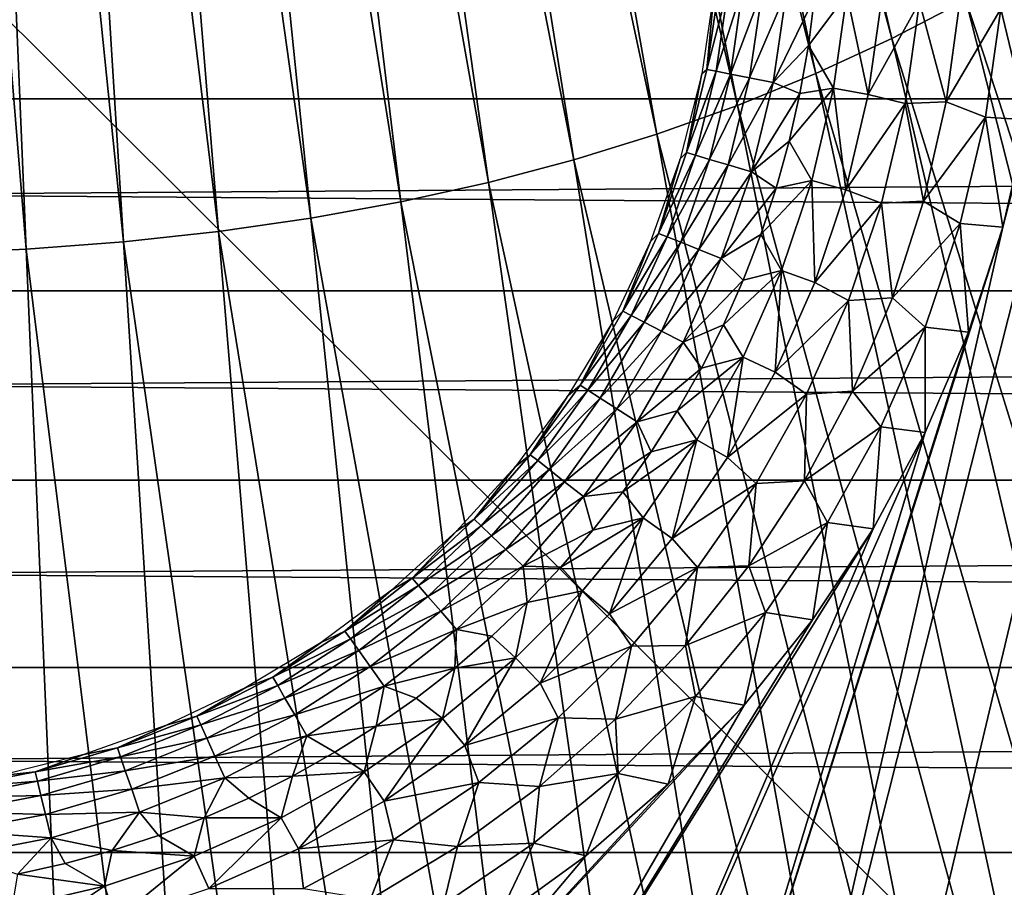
# Model space of a CAD drawing. Header units: millimetres. Extents: x -300 to 300, y -500 to 500.
# Tile 437 of 656: x 2 to 14, y -67 to -56. Entities that reach past the tile are written whole.
import ezdxf

# ---------------------------------------------------------------- set-up
doc = ezdxf.new("R2010")
doc.units = ezdxf.units.MM
doc.header["$LTSCALE"] = 81.481481
for name, color, linetype in [('19', 7, 'CONTINUOUS'), ('34', 7, 'CONTINUOUS'), ('49', 7, 'CONTINUOUS'), ('5', 7, 'CONTINUOUS'), ('50', 7, 'CONTINUOUS'), ('6', 7, 'CONTINUOUS'), ('63', 7, 'CONTINUOUS')]:
    doc.layers.add(name, color=color, linetype=linetype)

msp = doc.modelspace()

# ---------------------------------------------------------------- linework, layer by layer
at = {"layer": '19', "color": 7, "linetype": 'CONTINUOUS'}
for points in [[(7.956, -37.99, 77.04), (12.979, -56.702, 77.069), (8.566, -37.705, 77.038), (7.956, -37.99, 77.04)], [(12.979, -56.702, 77.069), (13.877, -56.236, 77.064), (8.566, -37.705, 77.038), (12.979, -56.702, 77.069)], [(7.327, -38.248, 77.042), (12.054, -57.129, 77.074), (7.956, -37.99, 77.04), (7.327, -38.248, 77.042)], [(12.054, -57.129, 77.074), (12.979, -56.702, 77.069), (7.956, -37.99, 77.04), (12.054, -57.129, 77.074)], [(6.681, -38.481, 77.044), (11.101, -57.517, 77.078), (7.327, -38.248, 77.042), (6.681, -38.481, 77.044)], [(11.101, -57.517, 77.078), (12.054, -57.129, 77.074), (7.327, -38.248, 77.042), (11.101, -57.517, 77.078)], [(6.015, -38.689, 77.046), (10.121, -57.866, 77.082), (6.681, -38.481, 77.044), (6.015, -38.689, 77.046)], [(10.121, -57.866, 77.082), (11.101, -57.517, 77.078), (6.681, -38.481, 77.044), (10.121, -57.866, 77.082)], [(5.331, -38.872, 77.047), (9.112, -58.178, 77.086), (6.015, -38.689, 77.046), (5.331, -38.872, 77.047)], [(9.112, -58.178, 77.086), (10.121, -57.866, 77.082), (6.015, -38.689, 77.046), (9.112, -58.178, 77.086)], [(4.628, -39.029, 77.049), (8.075, -58.452, 77.09), (5.331, -38.872, 77.047), (4.628, -39.029, 77.049)], [(8.075, -58.452, 77.09), (9.112, -58.178, 77.086), (5.331, -38.872, 77.047), (8.075, -58.452, 77.09)], [(3.905, -39.162, 77.05), (7.01, -58.688, 77.093), (4.628, -39.029, 77.049), (3.905, -39.162, 77.05)], [(7.01, -58.688, 77.093), (8.075, -58.452, 77.09), (4.628, -39.029, 77.049), (7.01, -58.688, 77.093)], [(3.163, -39.27, 77.051), (5.915, -58.888, 77.095), (3.905, -39.162, 77.05), (3.163, -39.27, 77.051)], [(5.915, -58.888, 77.095), (7.01, -58.688, 77.093), (3.905, -39.162, 77.05), (5.915, -58.888, 77.095)], [(1.621, -39.414, 77.052), (3.639, -59.176, 77.099), (2.402, -39.354, 77.052), (1.621, -39.414, 77.052)], [(2.402, -39.354, 77.052), (4.792, -59.05, 77.098), (3.163, -39.27, 77.051), (2.402, -39.354, 77.052)], [(3.639, -59.176, 77.099), (4.792, -59.05, 77.098), (2.402, -39.354, 77.052), (3.639, -59.176, 77.099)], [(4.792, -59.05, 77.098), (5.915, -58.888, 77.095), (3.163, -39.27, 77.051), (4.792, -59.05, 77.098)], [(0.821, -39.449, 77.053), (2.456, -59.265, 77.101), (1.621, -39.414, 77.052), (0.821, -39.449, 77.053)], [(1.243, -59.319, 77.101), (2.456, -59.265, 77.101), (0.821, -39.449, 77.053), (1.243, -59.319, 77.101)], [(2.456, -59.265, 77.101), (3.639, -59.176, 77.099), (1.621, -39.414, 77.052), (2.456, -59.265, 77.101)], [(13.877, -56.236, 77.064), (19.789, -74.235, 77.078), (14.747, -55.731, 77.058), (13.877, -56.236, 77.064)], [(12.979, -56.702, 77.069), (18.62, -74.906, 77.088), (13.877, -56.236, 77.064), (12.979, -56.702, 77.069)], [(18.62, -74.906, 77.088), (19.789, -74.235, 77.078), (13.877, -56.236, 77.064), (18.62, -74.906, 77.088)], [(12.054, -57.129, 77.074), (17.415, -75.525, 77.097), (12.979, -56.702, 77.069), (12.054, -57.129, 77.074)], [(17.415, -75.525, 77.097), (18.62, -74.906, 77.088), (12.979, -56.702, 77.069), (17.415, -75.525, 77.097)], [(11.101, -57.517, 77.078), (16.173, -76.093, 77.105), (12.054, -57.129, 77.074), (11.101, -57.517, 77.078)], [(16.173, -76.093, 77.105), (17.415, -75.525, 77.097), (12.054, -57.129, 77.074), (16.173, -76.093, 77.105)], [(10.121, -57.866, 77.082), (14.894, -76.608, 77.113), (11.101, -57.517, 77.078), (10.121, -57.866, 77.082)], [(14.894, -76.608, 77.113), (16.173, -76.093, 77.105), (11.101, -57.517, 77.078), (14.894, -76.608, 77.113)], [(9.112, -58.178, 77.086), (13.578, -77.073, 77.12), (10.121, -57.866, 77.082), (9.112, -58.178, 77.086)], [(13.578, -77.073, 77.12), (14.894, -76.608, 77.113), (10.121, -57.866, 77.082), (13.578, -77.073, 77.12)], [(8.075, -58.452, 77.09), (12.225, -77.487, 77.127), (9.112, -58.178, 77.086), (8.075, -58.452, 77.09)], [(12.225, -77.487, 77.127), (13.578, -77.073, 77.12), (9.112, -58.178, 77.086), (12.225, -77.487, 77.127)], [(7.01, -58.688, 77.093), (10.833, -77.851, 77.133), (8.075, -58.452, 77.09), (7.01, -58.688, 77.093)], [(10.833, -77.851, 77.133), (12.225, -77.487, 77.127), (8.075, -58.452, 77.09), (10.833, -77.851, 77.133)], [(5.915, -58.888, 77.095), (9.404, -78.165, 77.138), (7.01, -58.688, 77.093), (5.915, -58.888, 77.095)], [(9.404, -78.165, 77.138), (10.833, -77.851, 77.133), (7.01, -58.688, 77.093), (9.404, -78.165, 77.138)], [(4.792, -59.05, 77.098), (7.935, -78.43, 77.143), (5.915, -58.888, 77.095), (4.792, -59.05, 77.098)], [(7.935, -78.43, 77.143), (9.404, -78.165, 77.138), (5.915, -58.888, 77.095), (7.935, -78.43, 77.143)], [(3.639, -59.176, 77.099), (6.428, -78.646, 77.147), (4.792, -59.05, 77.098), (3.639, -59.176, 77.099)], [(6.428, -78.646, 77.147), (7.935, -78.43, 77.143), (4.792, -59.05, 77.098), (6.428, -78.646, 77.147)], [(2.456, -59.265, 77.101), (4.881, -78.813, 77.15), (3.639, -59.176, 77.099), (2.456, -59.265, 77.101)], [(4.881, -78.813, 77.15), (6.428, -78.646, 77.147), (3.639, -59.176, 77.099), (4.881, -78.813, 77.15)], [(1.243, -59.319, 77.101), (3.294, -78.931, 77.152), (2.456, -59.265, 77.101), (1.243, -59.319, 77.101)], [(1.667, -79.002, 77.153), (3.294, -78.931, 77.152), (1.243, -59.319, 77.101), (1.667, -79.002, 77.153)], [(3.294, -78.931, 77.152), (4.881, -78.813, 77.15), (2.456, -59.265, 77.101), (3.294, -78.931, 77.152)]]:
    msp.add_3dface(points, dxfattribs=at)
at = {"layer": '34', "color": 7, "linetype": 'CONTINUOUS'}
for points in [[(54.5, 0, 501.493), (54.5, -108.5, 501.493), (-54.5, 0, 501.493), (54.5, 0, 501.493)], [(-54.5, 0, 501.493), (54.5, -108.5, 501.493), (-54.5, -108.5, 501.493), (-54.5, 0, 501.493)]]:
    msp.add_3dface(points, dxfattribs=at)
at = {"layer": '49', "color": 7, "linetype": 'CONTINUOUS'}
for points in [[(12.27, -57.306, 545.2), (12.431, -56.164, 545.2), (11.964, -56.786, 544.87), (12.27, -57.306, 545.2)], [(11.964, -56.786, 544.87), (12.431, -56.164, 545.2), (12.037, -56.197, 544.87), (11.964, -56.786, 544.87)], [(12.431, -56.164, 545.2), (12.27, -57.306, 545.2), (12.693, -57.381, 545.479), (12.431, -56.164, 545.2)], [(12.859, -56.202, 545.479), (12.431, -56.164, 545.2), (12.693, -57.381, 545.479), (12.859, -56.202, 545.479)], [(12.859, -56.202, 545.479), (12.693, -57.381, 545.479), (13.317, -56.258, 545.701), (12.859, -56.202, 545.479)], [(13.806, -56.248, 545.862), (13.317, -56.258, 545.701), (13.64, -57.473, 545.862), (13.806, -56.248, 545.862)], [(13.806, -56.248, 545.862), (13.64, -57.473, 545.862), (14.302, -56.341, 545.96), (13.806, -56.248, 545.862)], [(13.317, -56.258, 545.701), (12.693, -57.381, 545.479), (13.142, -57.493, 545.701), (13.317, -56.258, 545.701)], [(13.317, -56.258, 545.701), (13.142, -57.493, 545.701), (13.64, -57.473, 545.862), (13.317, -56.258, 545.701)], [(14.302, -56.341, 545.96), (13.64, -57.473, 545.862), (14.117, -57.658, 545.96), (14.302, -56.341, 545.96)], [(14.302, -56.341, 545.96), (14.117, -57.658, 545.96), (14.63, -57.689, 545.993), (14.302, -56.341, 545.96)], [(14.813, -56.358, 545.993), (14.302, -56.341, 545.96), (14.63, -57.689, 545.993), (14.813, -56.358, 545.993)], [(11.862, -57.371, 544.87), (12.27, -57.306, 545.2), (11.964, -56.786, 544.87), (11.862, -57.371, 544.87)], [(12.005, -58.428, 545.2), (12.27, -57.306, 545.2), (11.732, -57.95, 544.87), (12.005, -58.428, 545.2)], [(11.732, -57.95, 544.87), (12.27, -57.306, 545.2), (11.862, -57.371, 544.87), (11.732, -57.95, 544.87)], [(12.27, -57.306, 545.2), (12.005, -58.428, 545.2), (12.42, -58.54, 545.479), (12.27, -57.306, 545.2)], [(12.693, -57.381, 545.479), (12.27, -57.306, 545.2), (12.42, -58.54, 545.479), (12.693, -57.381, 545.479)], [(12.693, -57.381, 545.479), (12.42, -58.54, 545.479), (13.142, -57.493, 545.701), (12.693, -57.381, 545.479)], [(13.142, -57.493, 545.701), (12.42, -58.54, 545.479), (12.852, -58.706, 545.701), (13.142, -57.493, 545.701)], [(13.142, -57.493, 545.701), (12.852, -58.706, 545.701), (13.365, -58.678, 545.862), (13.142, -57.493, 545.701)], [(13.64, -57.473, 545.862), (13.142, -57.493, 545.701), (13.365, -58.678, 545.862), (13.64, -57.473, 545.862)], [(13.64, -57.473, 545.862), (13.365, -58.678, 545.862), (14.117, -57.658, 545.96), (13.64, -57.473, 545.862)], [(14.117, -57.658, 545.96), (13.365, -58.678, 545.862), (13.811, -58.951, 545.96), (14.117, -57.658, 545.96)], [(14.117, -57.658, 545.96), (13.811, -58.951, 545.96), (14.328, -58.997, 545.993), (14.117, -57.658, 545.96)], [(14.63, -57.689, 545.993), (14.117, -57.658, 545.96), (14.328, -58.997, 545.993), (14.63, -57.689, 545.993)], [(11.573, -58.522, 544.87), (12.005, -58.428, 545.2), (11.732, -57.95, 544.87), (11.573, -58.522, 544.87)], [(11.638, -59.521, 545.2), (12.005, -58.428, 545.2), (11.386, -59.086, 544.87), (11.638, -59.521, 545.2)], [(11.386, -59.086, 544.87), (12.005, -58.428, 545.2), (11.573, -58.522, 544.87), (11.386, -59.086, 544.87)], [(12.005, -58.428, 545.2), (11.638, -59.521, 545.2), (12.041, -59.67, 545.479), (12.005, -58.428, 545.2)], [(12.42, -58.54, 545.479), (12.005, -58.428, 545.2), (12.041, -59.67, 545.479), (12.42, -58.54, 545.479)], [(12.42, -58.54, 545.479), (12.041, -59.67, 545.479), (12.852, -58.706, 545.701), (12.42, -58.54, 545.479)], [(12.852, -58.706, 545.701), (12.041, -59.67, 545.479), (12.451, -59.887, 545.701), (12.852, -58.706, 545.701)], [(12.852, -58.706, 545.701), (12.451, -59.887, 545.701), (12.985, -59.854, 545.862), (12.852, -58.706, 545.701)], [(13.365, -58.678, 545.862), (12.852, -58.706, 545.701), (12.985, -59.854, 545.862), (13.365, -58.678, 545.862)], [(13.365, -58.678, 545.862), (12.985, -59.854, 545.862), (13.811, -58.951, 545.96), (13.365, -58.678, 545.862)], [(13.811, -58.951, 545.96), (12.985, -59.854, 545.862), (13.386, -60.211, 545.96), (13.811, -58.951, 545.96)], [(13.811, -58.951, 545.96), (13.386, -60.211, 545.96), (13.91, -60.272, 545.993), (13.811, -58.951, 545.96)], [(14.328, -58.997, 545.993), (13.811, -58.951, 545.96), (13.91, -60.272, 545.993), (14.328, -58.997, 545.993)], [(11.172, -59.64, 544.87), (11.638, -59.521, 545.2), (11.386, -59.086, 544.87), (11.172, -59.64, 544.87)], [(11.171, -60.576, 545.2), (11.638, -59.521, 545.2), (10.931, -60.182, 544.87), (11.171, -60.576, 545.2)], [(10.931, -60.182, 544.87), (11.638, -59.521, 545.2), (11.172, -59.64, 544.87), (10.931, -60.182, 544.87)], [(11.638, -59.521, 545.2), (11.171, -60.576, 545.2), (11.559, -60.759, 545.479), (11.638, -59.521, 545.2)], [(12.041, -59.67, 545.479), (11.638, -59.521, 545.2), (11.559, -60.759, 545.479), (12.041, -59.67, 545.479)], [(12.041, -59.67, 545.479), (11.559, -60.759, 545.479), (12.451, -59.887, 545.701), (12.041, -59.67, 545.479)], [(12.451, -59.887, 545.701), (11.559, -60.759, 545.479), (11.942, -61.026, 545.701), (12.451, -59.887, 545.701)], [(12.451, -59.887, 545.701), (11.942, -61.026, 545.701), (12.501, -60.991, 545.862), (12.451, -59.887, 545.701)], [(12.985, -59.854, 545.862), (12.451, -59.887, 545.701), (12.501, -60.991, 545.862), (12.985, -59.854, 545.862)], [(12.985, -59.854, 545.862), (12.501, -60.991, 545.862), (13.386, -60.211, 545.96), (12.985, -59.854, 545.862)], [(10.663, -60.712, 544.87), (11.171, -60.576, 545.2), (10.931, -60.182, 544.87), (10.663, -60.712, 544.87)], [(13.386, -60.211, 545.96), (12.501, -60.991, 545.862), (12.847, -61.426, 545.96), (13.386, -60.211, 545.96)], [(13.386, -60.211, 545.96), (12.847, -61.426, 545.96), (13.383, -61.493, 545.993), (13.386, -60.211, 545.96)], [(13.91, -60.272, 545.993), (13.386, -60.211, 545.96), (13.383, -61.493, 545.993), (13.91, -60.272, 545.993)], [(10.609, -61.583, 545.2), (11.171, -60.576, 545.2), (10.37, -61.229, 544.87), (10.609, -61.583, 545.2)], [(10.37, -61.229, 544.87), (11.171, -60.576, 545.2), (10.663, -60.712, 544.87), (10.37, -61.229, 544.87)], [(11.171, -60.576, 545.2), (10.609, -61.583, 545.2), (10.98, -61.799, 545.479), (11.171, -60.576, 545.2)], [(11.559, -60.759, 545.479), (11.171, -60.576, 545.2), (10.98, -61.799, 545.479), (11.559, -60.759, 545.479)], [(11.559, -60.759, 545.479), (10.98, -61.799, 545.479), (11.942, -61.026, 545.701), (11.559, -60.759, 545.479)], [(11.942, -61.026, 545.701), (10.98, -61.799, 545.479), (11.329, -62.112, 545.701), (11.942, -61.026, 545.701)], [(11.942, -61.026, 545.701), (11.329, -62.112, 545.701), (11.917, -62.081, 545.862), (11.942, -61.026, 545.701)], [(12.501, -60.991, 545.862), (11.942, -61.026, 545.701), (11.917, -62.081, 545.862), (12.501, -60.991, 545.862)], [(12.501, -60.991, 545.862), (11.917, -62.081, 545.862), (12.847, -61.426, 545.96), (12.501, -60.991, 545.862)], [(10.052, -61.73, 544.87), (10.609, -61.583, 545.2), (10.37, -61.229, 544.87), (10.052, -61.73, 544.87)], [(12.847, -61.426, 545.96), (11.917, -62.081, 545.862), (12.198, -62.587, 545.96), (12.847, -61.426, 545.96)], [(12.847, -61.426, 545.96), (12.198, -62.587, 545.96), (12.75, -62.663, 545.993), (12.847, -61.426, 545.96)], [(13.383, -61.493, 545.993), (12.847, -61.426, 545.96), (12.75, -62.663, 545.993), (13.383, -61.493, 545.993)], [(9.956, -62.533, 545.2), (10.609, -61.583, 545.2), (9.71, -62.215, 544.87), (9.956, -62.533, 545.2)], [(9.71, -62.215, 544.87), (10.609, -61.583, 545.2), (10.052, -61.73, 544.87), (9.71, -62.215, 544.87)], [(10.609, -61.583, 545.2), (9.956, -62.533, 545.2), (10.307, -62.782, 545.479), (10.609, -61.583, 545.2)], [(10.98, -61.799, 545.479), (10.609, -61.583, 545.2), (10.307, -62.782, 545.479), (10.98, -61.799, 545.479)], [(10.98, -61.799, 545.479), (10.307, -62.782, 545.479), (11.329, -62.112, 545.701), (10.98, -61.799, 545.479)], [(11.329, -62.112, 545.701), (10.307, -62.782, 545.479), (10.617, -63.136, 545.701), (11.329, -62.112, 545.701)], [(11.329, -62.112, 545.701), (10.617, -63.136, 545.701), (11.239, -63.114, 545.862), (11.329, -62.112, 545.701)], [(11.917, -62.081, 545.862), (11.329, -62.112, 545.701), (11.239, -63.114, 545.862), (11.917, -62.081, 545.862)], [(11.917, -62.081, 545.862), (11.239, -63.114, 545.862), (12.198, -62.587, 545.96), (11.917, -62.081, 545.862)], [(9.344, -62.683, 544.87), (9.956, -62.533, 545.2), (9.71, -62.215, 544.87), (9.344, -62.683, 544.87)], [(9.219, -63.42, 545.2), (9.956, -62.533, 545.2), (8.956, -63.132, 544.87), (9.219, -63.42, 545.2)], [(8.956, -63.132, 544.87), (9.956, -62.533, 545.2), (9.344, -62.683, 544.87), (8.956, -63.132, 544.87)], [(9.956, -62.533, 545.2), (9.219, -63.42, 545.2), (9.546, -63.698, 545.479), (9.956, -62.533, 545.2)], [(10.307, -62.782, 545.479), (9.956, -62.533, 545.2), (9.546, -63.698, 545.479), (10.307, -62.782, 545.479)], [(12.198, -62.587, 545.96), (11.239, -63.114, 545.862), (11.445, -63.682, 545.96), (12.198, -62.587, 545.96)], [(12.198, -62.587, 545.96), (11.445, -63.682, 545.96), (12.014, -63.772, 545.993), (12.198, -62.587, 545.96)], [(12.75, -62.663, 545.993), (12.198, -62.587, 545.96), (12.014, -63.772, 545.993), (12.75, -62.663, 545.993)], [(10.307, -62.782, 545.479), (9.546, -63.698, 545.479), (10.617, -63.136, 545.701), (10.307, -62.782, 545.479)], [(8.546, -63.562, 544.87), (9.219, -63.42, 545.2), (8.956, -63.132, 544.87), (8.546, -63.562, 544.87)], [(10.617, -63.136, 545.701), (9.546, -63.698, 545.479), (9.813, -64.09, 545.701), (10.617, -63.136, 545.701)], [(10.617, -63.136, 545.701), (9.813, -64.09, 545.701), (10.472, -64.083, 545.862), (10.617, -63.136, 545.701)], [(11.239, -63.114, 545.862), (10.617, -63.136, 545.701), (10.472, -64.083, 545.862), (11.239, -63.114, 545.862)], [(11.239, -63.114, 545.862), (10.472, -64.083, 545.862), (11.445, -63.682, 545.96), (11.239, -63.114, 545.862)], [(9.219, -63.42, 545.2), (8.403, -64.235, 545.2), (8.704, -64.541, 545.479), (9.219, -63.42, 545.2)], [(8.403, -64.235, 545.2), (9.219, -63.42, 545.2), (8.546, -63.562, 544.87), (8.403, -64.235, 545.2)], [(9.546, -63.698, 545.479), (9.219, -63.42, 545.2), (8.704, -64.541, 545.479), (9.546, -63.698, 545.479)], [(8.115, -63.971, 544.87), (8.403, -64.235, 545.2), (8.546, -63.562, 544.87), (8.115, -63.971, 544.87)], [(9.546, -63.698, 545.479), (8.704, -64.541, 545.479), (9.813, -64.09, 545.701), (9.546, -63.698, 545.479)], [(11.445, -63.682, 545.96), (10.472, -64.083, 545.862), (10.593, -64.703, 545.96), (11.445, -63.682, 545.96)], [(11.445, -63.682, 545.96), (10.593, -64.703, 545.96), (11.182, -64.81, 545.993), (11.445, -63.682, 545.96)], [(12.014, -63.772, 545.993), (11.445, -63.682, 545.96), (11.182, -64.81, 545.993), (12.014, -63.772, 545.993)], [(7.665, -64.358, 544.87), (8.403, -64.235, 545.2), (8.115, -63.971, 544.87), (7.665, -64.358, 544.87)], [(9.813, -64.09, 545.701), (8.704, -64.541, 545.479), (8.924, -64.964, 545.701), (9.813, -64.09, 545.701)], [(9.813, -64.09, 545.701), (8.924, -64.964, 545.701), (9.621, -64.98, 545.862), (9.813, -64.09, 545.701)], [(10.472, -64.083, 545.862), (9.813, -64.09, 545.701), (9.621, -64.98, 545.862), (10.472, -64.083, 545.862)], [(10.472, -64.083, 545.862), (9.621, -64.98, 545.862), (10.593, -64.703, 545.96), (10.472, -64.083, 545.862)], [(8.403, -64.235, 545.2), (7.515, -64.97, 545.2), (7.788, -65.302, 545.479), (8.403, -64.235, 545.2)], [(7.515, -64.97, 545.2), (8.403, -64.235, 545.2), (7.665, -64.358, 544.87), (7.515, -64.97, 545.2)], [(8.704, -64.541, 545.479), (8.403, -64.235, 545.2), (7.788, -65.302, 545.479), (8.704, -64.541, 545.479)], [(7.197, -64.723, 544.87), (7.515, -64.97, 545.2), (7.665, -64.358, 544.87), (7.197, -64.723, 544.87)], [(8.704, -64.541, 545.479), (7.788, -65.302, 545.479), (8.924, -64.964, 545.701), (8.704, -64.541, 545.479)], [(6.711, -65.064, 544.87), (7.515, -64.97, 545.2), (7.197, -64.723, 544.87), (6.711, -65.064, 544.87)], [(10.593, -64.703, 545.96), (9.621, -64.98, 545.862), (9.651, -65.64, 545.96), (10.593, -64.703, 545.96)], [(10.593, -64.703, 545.96), (9.651, -65.64, 545.96), (10.261, -65.77, 545.993), (10.593, -64.703, 545.96)], [(11.182, -64.81, 545.993), (10.593, -64.703, 545.96), (10.261, -65.77, 545.993), (11.182, -64.81, 545.993)], [(7.515, -64.97, 545.2), (6.563, -65.621, 545.2), (6.806, -65.976, 545.479), (7.515, -64.97, 545.2)], [(6.563, -65.621, 545.2), (7.515, -64.97, 545.2), (6.711, -65.064, 544.87), (6.563, -65.621, 545.2)], [(7.788, -65.302, 545.479), (7.515, -64.97, 545.2), (6.806, -65.976, 545.479), (7.788, -65.302, 545.479)], [(8.924, -64.964, 545.701), (7.788, -65.302, 545.479), (7.957, -65.752, 545.701), (8.924, -64.964, 545.701)], [(8.924, -64.964, 545.701), (7.957, -65.752, 545.701), (8.694, -65.797, 545.862), (8.924, -64.964, 545.701)], [(9.621, -64.98, 545.862), (8.924, -64.964, 545.701), (8.694, -65.797, 545.862), (9.621, -64.98, 545.862)], [(9.621, -64.98, 545.862), (8.694, -65.797, 545.862), (9.651, -65.64, 545.96), (9.621, -64.98, 545.862)], [(6.209, -65.382, 544.87), (6.563, -65.621, 545.2), (6.711, -65.064, 544.87), (6.209, -65.382, 544.87)], [(7.788, -65.302, 545.479), (6.806, -65.976, 545.479), (7.957, -65.752, 545.701), (7.788, -65.302, 545.479)], [(5.692, -65.674, 544.87), (6.563, -65.621, 545.2), (6.209, -65.382, 544.87), (5.692, -65.674, 544.87)], [(5.162, -65.94, 544.87), (5.555, -66.181, 545.2), (5.692, -65.674, 544.87), (5.162, -65.94, 544.87)], [(6.563, -65.621, 545.2), (5.555, -66.181, 545.2), (5.766, -66.556, 545.479), (6.563, -65.621, 545.2)], [(5.555, -66.181, 545.2), (6.563, -65.621, 545.2), (5.692, -65.674, 544.87), (5.555, -66.181, 545.2)], [(6.806, -65.976, 545.479), (6.563, -65.621, 545.2), (5.766, -66.556, 545.479), (6.806, -65.976, 545.479)], [(9.651, -65.64, 545.96), (8.694, -65.797, 545.862), (8.626, -66.487, 545.96), (9.651, -65.64, 545.96)], [(9.651, -65.64, 545.96), (8.626, -66.487, 545.96), (9.257, -66.644, 545.993), (9.651, -65.64, 545.96)], [(10.261, -65.77, 545.993), (9.651, -65.64, 545.96), (9.257, -66.644, 545.993), (10.261, -65.77, 545.993)], [(7.957, -65.752, 545.701), (6.806, -65.976, 545.479), (6.921, -66.446, 545.701), (7.957, -65.752, 545.701)], [(7.957, -65.752, 545.701), (6.921, -66.446, 545.701), (7.697, -66.529, 545.862), (7.957, -65.752, 545.701)], [(8.694, -65.797, 545.862), (7.957, -65.752, 545.701), (7.697, -66.529, 545.862), (8.694, -65.797, 545.862)], [(8.694, -65.797, 545.862), (7.697, -66.529, 545.862), (8.626, -66.487, 545.96), (8.694, -65.797, 545.862)], [(4.619, -66.18, 544.87), (5.555, -66.181, 545.2), (5.162, -65.94, 544.87), (4.619, -66.18, 544.87)], [(6.806, -65.976, 545.479), (5.766, -66.556, 545.479), (6.921, -66.446, 545.701), (6.806, -65.976, 545.479)], [(4.065, -66.393, 544.87), (4.499, -66.646, 545.2), (4.619, -66.18, 544.87), (4.065, -66.393, 544.87)], [(4.499, -66.646, 545.2), (5.555, -66.181, 545.2), (4.619, -66.18, 544.87), (4.499, -66.646, 545.2)], [(5.555, -66.181, 545.2), (4.499, -66.646, 545.2), (4.676, -67.038, 545.479), (5.555, -66.181, 545.2)], [(5.766, -66.556, 545.479), (5.555, -66.181, 545.2), (4.676, -67.038, 545.479), (5.766, -66.556, 545.479)], [(3.501, -66.579, 544.87), (4.499, -66.646, 545.2), (4.065, -66.393, 544.87), (3.501, -66.579, 544.87)], [(6.921, -66.446, 545.701), (5.766, -66.556, 545.479), (5.825, -67.041, 545.701), (6.921, -66.446, 545.701)], [(6.921, -66.446, 545.701), (5.825, -67.041, 545.701), (6.64, -67.168, 545.862), (6.921, -66.446, 545.701)], [(7.697, -66.529, 545.862), (6.921, -66.446, 545.701), (6.64, -67.168, 545.862), (7.697, -66.529, 545.862)], [(7.697, -66.529, 545.862), (6.64, -67.168, 545.862), (7.527, -67.235, 545.96), (7.697, -66.529, 545.862)], [(8.626, -66.487, 545.96), (7.697, -66.529, 545.862), (7.527, -67.235, 545.96), (8.626, -66.487, 545.96)], [(8.626, -66.487, 545.96), (7.527, -67.235, 545.96), (8.18, -67.425, 545.993), (8.626, -66.487, 545.96)], [(9.257, -66.644, 545.993), (8.626, -66.487, 545.96), (8.18, -67.425, 545.993), (9.257, -66.644, 545.993)], [(2.928, -66.737, 544.87), (3.406, -67.012, 545.2), (3.501, -66.579, 544.87), (2.928, -66.737, 544.87)], [(3.406, -67.012, 545.2), (4.499, -66.646, 545.2), (3.501, -66.579, 544.87), (3.406, -67.012, 545.2)], [(4.499, -66.646, 545.2), (3.406, -67.012, 545.2), (3.548, -67.418, 545.479), (4.499, -66.646, 545.2)], [(4.676, -67.038, 545.479), (4.499, -66.646, 545.2), (3.548, -67.418, 545.479), (4.676, -67.038, 545.479)], [(5.766, -66.556, 545.479), (4.676, -67.038, 545.479), (5.825, -67.041, 545.701), (5.766, -66.556, 545.479)], [(2.349, -66.867, 544.87), (3.406, -67.012, 545.2), (2.928, -66.737, 544.87), (2.349, -66.867, 544.87)], [(2.283, -67.275, 545.2), (3.406, -67.012, 545.2), (2.349, -66.867, 544.87), (2.283, -67.275, 545.2)], [(3.406, -67.012, 545.2), (2.283, -67.275, 545.2), (2.388, -67.691, 545.479), (3.406, -67.012, 545.2)], [(3.548, -67.418, 545.479), (3.406, -67.012, 545.2), (2.388, -67.691, 545.479), (3.548, -67.418, 545.479)]]:
    msp.add_3dface(points, dxfattribs=at)
at = {"layer": '5', "color": 7, "linetype": 'CONTINUOUS'}
for points in [[(162.781, -55.07, 11), (162.759, -57.435, 11), (-162.781, -55.069, 11), (162.781, -55.07, 11)], [(162.759, -57.435, 11), (-162.759, -57.434, 11), (-162.781, -55.069, 11), (162.759, -57.435, 11)], [(162.759, -57.435, 11), (162.735, -59.769, 11), (-162.759, -57.434, 11), (162.759, -57.435, 11)], [(162.735, -59.769, 11), (-162.735, -59.768, 11), (-162.759, -57.434, 11), (162.735, -59.769, 11)], [(162.735, -59.769, 11), (162.71, -62.073, 11), (-162.735, -59.768, 11), (162.735, -59.769, 11)], [(162.71, -62.073, 11), (-162.71, -62.073, 11), (-162.735, -59.768, 11), (162.71, -62.073, 11)], [(162.71, -62.073, 11), (162.684, -64.351, 11), (-162.71, -62.073, 11), (162.71, -62.073, 11)], [(162.684, -64.351, 11), (-162.684, -64.35, 11), (-162.71, -62.073, 11), (162.684, -64.351, 11)], [(162.684, -64.351, 11), (162.656, -66.601, 11), (-162.684, -64.35, 11), (162.684, -64.351, 11)], [(162.656, -66.601, 11), (-162.656, -66.6, 11), (-162.684, -64.35, 11), (162.656, -66.601, 11)], [(162.656, -66.601, 11), (-162.628, -68.826, 11), (-162.656, -66.6, 11), (162.656, -66.601, 11)], [(162.656, -66.601, 11), (162.628, -68.826, 11), (-162.628, -68.826, 11), (162.656, -66.601, 11)]]:
    msp.add_3dface(points, dxfattribs=at)
at = {"layer": '50', "color": 7, "linetype": 'CONTINUOUS'}
for points in [[(10.825, -56.076, 542.132), (10.667, -57.131, 542.132), (10.729, -57.078, 542.64), (10.825, -56.076, 542.132)], [(10.878, -56.049, 542.64), (10.825, -56.076, 542.132), (10.729, -57.078, 542.64), (10.878, -56.049, 542.64)], [(10.878, -56.049, 542.64), (10.729, -57.078, 542.64), (10.992, -56.06, 543.139), (10.878, -56.049, 542.64)], [(10.729, -57.078, 542.64), (10.842, -57.1, 543.139), (10.992, -56.06, 543.139), (10.729, -57.078, 542.64)], [(10.842, -57.1, 543.139), (11.169, -56.077, 543.619), (10.992, -56.06, 543.139), (10.842, -57.1, 543.139)], [(11.016, -57.134, 543.619), (11.169, -56.077, 543.619), (10.842, -57.1, 543.139), (11.016, -57.134, 543.619)], [(11.016, -57.134, 543.619), (11.406, -56.1, 544.072), (11.169, -56.077, 543.619), (11.016, -57.134, 543.619)], [(11.249, -57.179, 544.072), (11.406, -56.1, 544.072), (11.016, -57.134, 543.619), (11.249, -57.179, 544.072)], [(11.249, -57.179, 544.072), (11.698, -56.128, 544.492), (11.406, -56.1, 544.072), (11.249, -57.179, 544.072)], [(11.538, -57.235, 544.492), (11.698, -56.128, 544.492), (11.249, -57.179, 544.072), (11.538, -57.235, 544.492)], [(11.538, -57.235, 544.492), (12.037, -56.197, 544.87), (11.698, -56.128, 544.492), (11.538, -57.235, 544.492)], [(11.964, -56.786, 544.87), (12.037, -56.197, 544.87), (11.538, -57.235, 544.492), (11.964, -56.786, 544.87)], [(11.862, -57.371, 544.87), (11.964, -56.786, 544.87), (11.538, -57.235, 544.492), (11.862, -57.371, 544.87)], [(10.729, -57.078, 542.64), (10.667, -57.131, 542.132), (10.483, -58.089, 542.64), (10.729, -57.078, 542.64)], [(10.729, -57.078, 542.64), (10.483, -58.089, 542.64), (10.842, -57.1, 543.139), (10.729, -57.078, 542.64)], [(10.667, -57.131, 542.132), (10.407, -58.166, 542.132), (10.483, -58.089, 542.64), (10.667, -57.131, 542.132)], [(10.483, -58.089, 542.64), (10.593, -58.121, 543.139), (10.842, -57.1, 543.139), (10.483, -58.089, 542.64)], [(10.593, -58.121, 543.139), (11.016, -57.134, 543.619), (10.842, -57.1, 543.139), (10.593, -58.121, 543.139)], [(10.763, -58.171, 543.619), (11.016, -57.134, 543.619), (10.593, -58.121, 543.139), (10.763, -58.171, 543.619)], [(10.763, -58.171, 543.619), (11.249, -57.179, 544.072), (11.016, -57.134, 543.619), (10.763, -58.171, 543.619)], [(10.991, -58.239, 544.072), (11.249, -57.179, 544.072), (10.763, -58.171, 543.619), (10.991, -58.239, 544.072)], [(10.991, -58.239, 544.072), (11.538, -57.235, 544.492), (11.249, -57.179, 544.072), (10.991, -58.239, 544.072)], [(11.273, -58.322, 544.492), (11.538, -57.235, 544.492), (10.991, -58.239, 544.072), (11.273, -58.322, 544.492)], [(11.273, -58.322, 544.492), (11.862, -57.371, 544.87), (11.538, -57.235, 544.492), (11.273, -58.322, 544.492)], [(11.732, -57.95, 544.87), (11.862, -57.371, 544.87), (11.273, -58.322, 544.492), (11.732, -57.95, 544.87)], [(11.573, -58.522, 544.87), (11.732, -57.95, 544.87), (11.273, -58.322, 544.492), (11.573, -58.522, 544.87)], [(10.407, -58.166, 542.132), (10.047, -59.17, 542.132), (10.141, -59.071, 542.64), (10.407, -58.166, 542.132)], [(10.483, -58.089, 542.64), (10.407, -58.166, 542.132), (10.141, -59.071, 542.64), (10.483, -58.089, 542.64)], [(10.483, -58.089, 542.64), (10.141, -59.071, 542.64), (10.593, -58.121, 543.139), (10.483, -58.089, 542.64)], [(10.141, -59.071, 542.64), (10.248, -59.114, 543.139), (10.593, -58.121, 543.139), (10.141, -59.071, 542.64)], [(10.248, -59.114, 543.139), (10.763, -58.171, 543.619), (10.593, -58.121, 543.139), (10.248, -59.114, 543.139)], [(10.413, -59.18, 543.619), (10.763, -58.171, 543.619), (10.248, -59.114, 543.139), (10.413, -59.18, 543.619)], [(10.413, -59.18, 543.619), (10.991, -58.239, 544.072), (10.763, -58.171, 543.619), (10.413, -59.18, 543.619)], [(10.634, -59.269, 544.072), (10.991, -58.239, 544.072), (10.413, -59.18, 543.619), (10.634, -59.269, 544.072)], [(10.634, -59.269, 544.072), (11.273, -58.322, 544.492), (10.991, -58.239, 544.072), (10.634, -59.269, 544.072)], [(10.906, -59.378, 544.492), (11.273, -58.322, 544.492), (10.634, -59.269, 544.072), (10.906, -59.378, 544.492)], [(10.906, -59.378, 544.492), (11.573, -58.522, 544.87), (11.273, -58.322, 544.492), (10.906, -59.378, 544.492)], [(11.386, -59.086, 544.87), (11.573, -58.522, 544.87), (10.906, -59.378, 544.492), (11.386, -59.086, 544.87)], [(10.141, -59.071, 542.64), (10.047, -59.17, 542.132), (9.709, -60.017, 542.64), (10.141, -59.071, 542.64)], [(10.141, -59.071, 542.64), (9.709, -60.017, 542.64), (10.248, -59.114, 543.139), (10.141, -59.071, 542.64)], [(9.709, -60.017, 542.64), (9.811, -60.069, 543.139), (10.248, -59.114, 543.139), (9.709, -60.017, 542.64)], [(9.811, -60.069, 543.139), (10.413, -59.18, 543.619), (10.248, -59.114, 543.139), (9.811, -60.069, 543.139)], [(11.172, -59.64, 544.87), (11.386, -59.086, 544.87), (10.906, -59.378, 544.492), (11.172, -59.64, 544.87)], [(10.047, -59.17, 542.132), (9.59, -60.134, 542.132), (9.709, -60.017, 542.64), (10.047, -59.17, 542.132)], [(9.969, -60.151, 543.619), (10.413, -59.18, 543.619), (9.811, -60.069, 543.139), (9.969, -60.151, 543.619)], [(9.969, -60.151, 543.619), (10.634, -59.269, 544.072), (10.413, -59.18, 543.619), (9.969, -60.151, 543.619)], [(10.18, -60.26, 544.072), (10.634, -59.269, 544.072), (9.969, -60.151, 543.619), (10.18, -60.26, 544.072)], [(10.18, -60.26, 544.072), (10.906, -59.378, 544.492), (10.634, -59.269, 544.072), (10.18, -60.26, 544.072)], [(10.441, -60.395, 544.492), (10.906, -59.378, 544.492), (10.18, -60.26, 544.072), (10.441, -60.395, 544.492)], [(10.441, -60.395, 544.492), (11.172, -59.64, 544.87), (10.906, -59.378, 544.492), (10.441, -60.395, 544.492)], [(10.931, -60.182, 544.87), (11.172, -59.64, 544.87), (10.441, -60.395, 544.492), (10.931, -60.182, 544.87)], [(9.709, -60.017, 542.64), (9.59, -60.134, 542.132), (9.188, -60.917, 542.64), (9.709, -60.017, 542.64)], [(9.709, -60.017, 542.64), (9.188, -60.917, 542.64), (9.811, -60.069, 543.139), (9.709, -60.017, 542.64)], [(9.188, -60.917, 542.64), (9.284, -60.979, 543.139), (9.811, -60.069, 543.139), (9.188, -60.917, 542.64)], [(9.284, -60.979, 543.139), (9.969, -60.151, 543.619), (9.811, -60.069, 543.139), (9.284, -60.979, 543.139)], [(9.59, -60.134, 542.132), (9.041, -61.049, 542.132), (9.188, -60.917, 542.64), (9.59, -60.134, 542.132)], [(9.434, -61.075, 543.619), (9.969, -60.151, 543.619), (9.284, -60.979, 543.139), (9.434, -61.075, 543.619)], [(9.434, -61.075, 543.619), (10.18, -60.26, 544.072), (9.969, -60.151, 543.619), (9.434, -61.075, 543.619)], [(10.663, -60.712, 544.87), (10.931, -60.182, 544.87), (10.441, -60.395, 544.492), (10.663, -60.712, 544.87)], [(9.634, -61.204, 544.072), (10.18, -60.26, 544.072), (9.434, -61.075, 543.619), (9.634, -61.204, 544.072)], [(9.634, -61.204, 544.072), (10.441, -60.395, 544.492), (10.18, -60.26, 544.072), (9.634, -61.204, 544.072)], [(9.881, -61.363, 544.492), (10.441, -60.395, 544.492), (9.634, -61.204, 544.072), (9.881, -61.363, 544.492)], [(9.881, -61.363, 544.492), (10.663, -60.712, 544.87), (10.441, -60.395, 544.492), (9.881, -61.363, 544.492)], [(10.37, -61.229, 544.87), (10.663, -60.712, 544.87), (9.881, -61.363, 544.492), (10.37, -61.229, 544.87)], [(9.188, -60.917, 542.64), (9.041, -61.049, 542.132), (8.584, -61.763, 542.64), (9.188, -60.917, 542.64)], [(9.188, -60.917, 542.64), (8.584, -61.763, 542.64), (9.284, -60.979, 543.139), (9.188, -60.917, 542.64)], [(8.584, -61.763, 542.64), (8.674, -61.834, 543.139), (9.284, -60.979, 543.139), (8.584, -61.763, 542.64)], [(8.674, -61.834, 543.139), (9.434, -61.075, 543.619), (9.284, -60.979, 543.139), (8.674, -61.834, 543.139)], [(9.041, -61.049, 542.132), (8.405, -61.905, 542.132), (8.584, -61.763, 542.64), (9.041, -61.049, 542.132)], [(8.814, -61.945, 543.619), (9.434, -61.075, 543.619), (8.674, -61.834, 543.139), (8.814, -61.945, 543.619)], [(8.814, -61.945, 543.619), (9.634, -61.204, 544.072), (9.434, -61.075, 543.619), (8.814, -61.945, 543.619)], [(9, -62.092, 544.072), (9.634, -61.204, 544.072), (8.814, -61.945, 543.619), (9, -62.092, 544.072)], [(9, -62.092, 544.072), (9.881, -61.363, 544.492), (9.634, -61.204, 544.072), (9, -62.092, 544.072)], [(10.052, -61.73, 544.87), (10.37, -61.229, 544.87), (9.881, -61.363, 544.492), (10.052, -61.73, 544.87)], [(9.231, -62.273, 544.492), (9.881, -61.363, 544.492), (9, -62.092, 544.072), (9.231, -62.273, 544.492)], [(9.231, -62.273, 544.492), (10.052, -61.73, 544.87), (9.881, -61.363, 544.492), (9.231, -62.273, 544.492)], [(9.71, -62.215, 544.87), (10.052, -61.73, 544.87), (9.231, -62.273, 544.492), (9.71, -62.215, 544.87)], [(8.584, -61.763, 542.64), (8.405, -61.905, 542.132), (7.902, -62.549, 542.64), (8.584, -61.763, 542.64)], [(8.584, -61.763, 542.64), (7.902, -62.549, 542.64), (8.674, -61.834, 543.139), (8.584, -61.763, 542.64)], [(7.902, -62.549, 542.64), (7.985, -62.628, 543.139), (8.674, -61.834, 543.139), (7.902, -62.549, 542.64)], [(7.985, -62.628, 543.139), (8.814, -61.945, 543.619), (8.674, -61.834, 543.139), (7.985, -62.628, 543.139)], [(8.405, -61.905, 542.132), (7.688, -62.695, 542.132), (7.902, -62.549, 542.64), (8.405, -61.905, 542.132)], [(8.114, -62.751, 543.619), (8.814, -61.945, 543.619), (7.985, -62.628, 543.139), (8.114, -62.751, 543.619)], [(8.114, -62.751, 543.619), (9, -62.092, 544.072), (8.814, -61.945, 543.619), (8.114, -62.751, 543.619)], [(8.286, -62.915, 544.072), (9, -62.092, 544.072), (8.114, -62.751, 543.619), (8.286, -62.915, 544.072)], [(8.286, -62.915, 544.072), (9.231, -62.273, 544.492), (9, -62.092, 544.072), (8.286, -62.915, 544.072)], [(9.344, -62.683, 544.87), (9.71, -62.215, 544.87), (9.231, -62.273, 544.492), (9.344, -62.683, 544.87)], [(8.498, -63.118, 544.492), (9.231, -62.273, 544.492), (8.286, -62.915, 544.072), (8.498, -63.118, 544.492)], [(8.498, -63.118, 544.492), (9.344, -62.683, 544.87), (9.231, -62.273, 544.492), (8.498, -63.118, 544.492)], [(7.902, -62.549, 542.64), (7.688, -62.695, 542.132), (7.149, -63.266, 542.64), (7.902, -62.549, 542.64)], [(7.902, -62.549, 542.64), (7.149, -63.266, 542.64), (7.985, -62.628, 543.139), (7.902, -62.549, 542.64)], [(7.688, -62.695, 542.132), (6.897, -63.412, 542.132), (7.149, -63.266, 542.64), (7.688, -62.695, 542.132)], [(7.149, -63.266, 542.64), (7.224, -63.353, 543.139), (7.985, -62.628, 543.139), (7.149, -63.266, 542.64)], [(7.224, -63.353, 543.139), (8.114, -62.751, 543.619), (7.985, -62.628, 543.139), (7.224, -63.353, 543.139)], [(8.956, -63.132, 544.87), (9.344, -62.683, 544.87), (8.498, -63.118, 544.492), (8.956, -63.132, 544.87)], [(7.34, -63.487, 543.619), (8.114, -62.751, 543.619), (7.224, -63.353, 543.139), (7.34, -63.487, 543.619)], [(7.34, -63.487, 543.619), (8.286, -62.915, 544.072), (8.114, -62.751, 543.619), (7.34, -63.487, 543.619)], [(7.496, -63.667, 544.072), (8.286, -62.915, 544.072), (7.34, -63.487, 543.619), (7.496, -63.667, 544.072)], [(7.496, -63.667, 544.072), (8.498, -63.118, 544.492), (8.286, -62.915, 544.072), (7.496, -63.667, 544.072)], [(7.688, -63.889, 544.492), (8.498, -63.118, 544.492), (7.496, -63.667, 544.072), (7.688, -63.889, 544.492)], [(7.688, -63.889, 544.492), (8.546, -63.562, 544.87), (8.498, -63.118, 544.492), (7.688, -63.889, 544.492)], [(8.546, -63.562, 544.87), (8.956, -63.132, 544.87), (8.498, -63.118, 544.492), (8.546, -63.562, 544.87)], [(7.149, -63.266, 542.64), (6.897, -63.412, 542.132), (6.331, -63.908, 542.64), (7.149, -63.266, 542.64)], [(7.149, -63.266, 542.64), (6.331, -63.908, 542.64), (7.224, -63.353, 543.139), (7.149, -63.266, 542.64)], [(6.897, -63.412, 542.132), (6.04, -64.047, 542.132), (6.331, -63.908, 542.64), (6.897, -63.412, 542.132)], [(6.331, -63.908, 542.64), (6.397, -64.001, 543.139), (7.224, -63.353, 543.139), (6.331, -63.908, 542.64)], [(6.397, -64.001, 543.139), (7.34, -63.487, 543.619), (7.224, -63.353, 543.139), (6.397, -64.001, 543.139)], [(6.5, -64.146, 543.619), (7.34, -63.487, 543.619), (6.397, -64.001, 543.139), (6.5, -64.146, 543.619)], [(6.5, -64.146, 543.619), (7.496, -63.667, 544.072), (7.34, -63.487, 543.619), (6.5, -64.146, 543.619)], [(6.638, -64.34, 544.072), (7.496, -63.667, 544.072), (6.5, -64.146, 543.619), (6.638, -64.34, 544.072)], [(6.638, -64.34, 544.072), (7.688, -63.889, 544.492), (7.496, -63.667, 544.072), (6.638, -64.34, 544.072)], [(8.115, -63.971, 544.87), (8.546, -63.562, 544.87), (7.688, -63.889, 544.492), (8.115, -63.971, 544.87)], [(6.331, -63.908, 542.64), (6.04, -64.047, 542.132), (5.455, -64.469, 542.64), (6.331, -63.908, 542.64)], [(6.331, -63.908, 542.64), (5.455, -64.469, 542.64), (6.397, -64.001, 543.139), (6.331, -63.908, 542.64)], [(6.808, -64.579, 544.492), (7.688, -63.889, 544.492), (6.638, -64.34, 544.072), (6.808, -64.579, 544.492)], [(6.808, -64.579, 544.492), (7.665, -64.358, 544.87), (7.688, -63.889, 544.492), (6.808, -64.579, 544.492)], [(7.665, -64.358, 544.87), (8.115, -63.971, 544.87), (7.688, -63.889, 544.492), (7.665, -64.358, 544.87)], [(5.455, -64.469, 542.64), (5.513, -64.569, 543.139), (6.397, -64.001, 543.139), (5.455, -64.469, 542.64)], [(5.513, -64.569, 543.139), (6.5, -64.146, 543.619), (6.397, -64.001, 543.139), (5.513, -64.569, 543.139)], [(6.04, -64.047, 542.132), (5.125, -64.595, 542.132), (5.455, -64.469, 542.64), (6.04, -64.047, 542.132)], [(5.601, -64.723, 543.619), (6.5, -64.146, 543.619), (5.513, -64.569, 543.139), (5.601, -64.723, 543.619)], [(5.601, -64.723, 543.619), (6.638, -64.34, 544.072), (6.5, -64.146, 543.619), (5.601, -64.723, 543.619)], [(5.72, -64.929, 544.072), (6.638, -64.34, 544.072), (5.601, -64.723, 543.619), (5.72, -64.929, 544.072)], [(5.72, -64.929, 544.072), (6.808, -64.579, 544.492), (6.638, -64.34, 544.072), (5.72, -64.929, 544.072)], [(7.197, -64.723, 544.87), (7.665, -64.358, 544.87), (6.808, -64.579, 544.492), (7.197, -64.723, 544.87)], [(5.455, -64.469, 542.64), (5.125, -64.595, 542.132), (4.53, -64.945, 542.64), (5.455, -64.469, 542.64)], [(5.455, -64.469, 542.64), (4.53, -64.945, 542.64), (5.513, -64.569, 543.139), (5.455, -64.469, 542.64)], [(5.125, -64.595, 542.132), (4.16, -65.051, 542.132), (4.53, -64.945, 542.64), (5.125, -64.595, 542.132)], [(4.53, -64.945, 542.64), (4.578, -65.049, 543.139), (5.513, -64.569, 543.139), (4.53, -64.945, 542.64)], [(4.578, -65.049, 543.139), (5.601, -64.723, 543.619), (5.513, -64.569, 543.139), (4.578, -65.049, 543.139)], [(5.867, -65.183, 544.492), (6.808, -64.579, 544.492), (5.72, -64.929, 544.072), (5.867, -65.183, 544.492)], [(5.867, -65.183, 544.492), (6.711, -65.064, 544.87), (6.808, -64.579, 544.492), (5.867, -65.183, 544.492)], [(6.711, -65.064, 544.87), (7.197, -64.723, 544.87), (6.808, -64.579, 544.492), (6.711, -65.064, 544.87)], [(4.652, -65.211, 543.619), (5.601, -64.723, 543.619), (4.578, -65.049, 543.139), (4.652, -65.211, 543.619)], [(4.652, -65.211, 543.619), (5.72, -64.929, 544.072), (5.601, -64.723, 543.619), (4.652, -65.211, 543.619)], [(4.53, -64.945, 542.64), (4.16, -65.051, 542.132), (3.565, -65.33, 542.64), (4.53, -64.945, 542.64)], [(4.53, -64.945, 542.64), (3.565, -65.33, 542.64), (4.578, -65.049, 543.139), (4.53, -64.945, 542.64)], [(4.75, -65.428, 544.072), (5.72, -64.929, 544.072), (4.652, -65.211, 543.619), (4.75, -65.428, 544.072)], [(4.75, -65.428, 544.072), (5.867, -65.183, 544.492), (5.72, -64.929, 544.072), (4.75, -65.428, 544.072)], [(4.16, -65.051, 542.132), (3.156, -65.41, 542.132), (3.565, -65.33, 542.64), (4.16, -65.051, 542.132)], [(3.565, -65.33, 542.64), (3.602, -65.439, 543.139), (4.578, -65.049, 543.139), (3.565, -65.33, 542.64)], [(3.602, -65.439, 543.139), (4.652, -65.211, 543.619), (4.578, -65.049, 543.139), (3.602, -65.439, 543.139)], [(6.209, -65.382, 544.87), (6.711, -65.064, 544.87), (5.867, -65.183, 544.492), (6.209, -65.382, 544.87)], [(3.66, -65.607, 543.619), (4.652, -65.211, 543.619), (3.602, -65.439, 543.139), (3.66, -65.607, 543.619)], [(3.66, -65.607, 543.619), (4.75, -65.428, 544.072), (4.652, -65.211, 543.619), (3.66, -65.607, 543.619)], [(4.872, -65.695, 544.492), (5.867, -65.183, 544.492), (4.75, -65.428, 544.072), (4.872, -65.695, 544.492)], [(4.872, -65.695, 544.492), (5.692, -65.674, 544.87), (5.867, -65.183, 544.492), (4.872, -65.695, 544.492)], [(5.692, -65.674, 544.87), (6.209, -65.382, 544.87), (5.867, -65.183, 544.492), (5.692, -65.674, 544.87)], [(3.565, -65.33, 542.64), (3.156, -65.41, 542.132), (2.566, -65.622, 542.64), (3.565, -65.33, 542.64)], [(3.565, -65.33, 542.64), (2.566, -65.622, 542.64), (3.602, -65.439, 543.139), (3.565, -65.33, 542.64)], [(3.156, -65.41, 542.132), (2.121, -65.669, 542.132), (2.566, -65.622, 542.64), (3.156, -65.41, 542.132)], [(2.566, -65.622, 542.64), (2.593, -65.734, 543.139), (3.602, -65.439, 543.139), (2.566, -65.622, 542.64)], [(2.593, -65.734, 543.139), (3.66, -65.607, 543.619), (3.602, -65.439, 543.139), (2.593, -65.734, 543.139)], [(3.738, -65.832, 544.072), (4.75, -65.428, 544.072), (3.66, -65.607, 543.619), (3.738, -65.832, 544.072)], [(3.738, -65.832, 544.072), (4.872, -65.695, 544.492), (4.75, -65.428, 544.072), (3.738, -65.832, 544.072)], [(2.566, -65.622, 542.64), (2.121, -65.669, 542.132), (1.545, -65.818, 542.64), (2.566, -65.622, 542.64)], [(2.566, -65.622, 542.64), (1.545, -65.818, 542.64), (2.593, -65.734, 543.139), (2.566, -65.622, 542.64)], [(2.635, -65.907, 543.619), (3.66, -65.607, 543.619), (2.593, -65.734, 543.139), (2.635, -65.907, 543.619)], [(2.635, -65.907, 543.619), (3.738, -65.832, 544.072), (3.66, -65.607, 543.619), (2.635, -65.907, 543.619)], [(3.833, -66.109, 544.492), (4.872, -65.695, 544.492), (3.738, -65.832, 544.072), (3.833, -66.109, 544.492)], [(3.833, -66.109, 544.492), (4.619, -66.18, 544.87), (4.872, -65.695, 544.492), (3.833, -66.109, 544.492)], [(4.619, -66.18, 544.87), (5.162, -65.94, 544.87), (4.872, -65.695, 544.492), (4.619, -66.18, 544.87)], [(5.162, -65.94, 544.87), (5.692, -65.674, 544.87), (4.872, -65.695, 544.492), (5.162, -65.94, 544.87)], [(1.545, -65.818, 542.64), (1.561, -65.932, 543.139), (2.593, -65.734, 543.139), (1.545, -65.818, 542.64)], [(1.561, -65.932, 543.139), (2.635, -65.907, 543.619), (2.593, -65.734, 543.139), (1.561, -65.932, 543.139)], [(2.691, -66.138, 544.072), (3.738, -65.832, 544.072), (2.635, -65.907, 543.619), (2.691, -66.138, 544.072)], [(2.691, -66.138, 544.072), (3.833, -66.109, 544.492), (3.738, -65.832, 544.072), (2.691, -66.138, 544.072)], [(1.587, -66.108, 543.619), (2.635, -65.907, 543.619), (1.561, -65.932, 543.139), (1.587, -66.108, 543.619)], [(1.587, -66.108, 543.619), (2.691, -66.138, 544.072), (2.635, -65.907, 543.619), (1.587, -66.108, 543.619)], [(1.62, -66.343, 544.072), (2.691, -66.138, 544.072), (1.587, -66.108, 543.619), (1.62, -66.343, 544.072)], [(1.62, -66.343, 544.072), (2.76, -66.424, 544.492), (2.691, -66.138, 544.072), (1.62, -66.343, 544.072)], [(2.76, -66.424, 544.492), (3.833, -66.109, 544.492), (2.691, -66.138, 544.072), (2.76, -66.424, 544.492)], [(2.76, -66.424, 544.492), (3.501, -66.579, 544.87), (3.833, -66.109, 544.492), (2.76, -66.424, 544.492)], [(3.501, -66.579, 544.87), (4.065, -66.393, 544.87), (3.833, -66.109, 544.492), (3.501, -66.579, 544.87)], [(4.065, -66.393, 544.87), (4.619, -66.18, 544.87), (3.833, -66.109, 544.492), (4.065, -66.393, 544.87)], [(1.662, -66.634, 544.492), (2.76, -66.424, 544.492), (1.62, -66.343, 544.072), (1.662, -66.634, 544.492)], [(1.662, -66.634, 544.492), (2.349, -66.867, 544.87), (2.76, -66.424, 544.492), (1.662, -66.634, 544.492)], [(2.349, -66.867, 544.87), (2.928, -66.737, 544.87), (2.76, -66.424, 544.492), (2.349, -66.867, 544.87)], [(2.928, -66.737, 544.87), (3.501, -66.579, 544.87), (2.76, -66.424, 544.492), (2.928, -66.737, 544.87)]]:
    msp.add_3dface(points, dxfattribs=at)
at = {"layer": '6', "color": 7, "linetype": 'CONTINUOUS'}
for points in [[(162.781, -55.069, 16), (-162.781, -55.07, 16), (-162.759, -57.435, 16), (162.781, -55.069, 16)], [(162.759, -57.434, 16), (162.781, -55.069, 16), (-162.759, -57.435, 16), (162.759, -57.434, 16)], [(162.759, -57.434, 16), (-162.759, -57.435, 16), (-162.735, -59.769, 16), (162.759, -57.434, 16)], [(162.735, -59.768, 16), (162.759, -57.434, 16), (-162.735, -59.769, 16), (162.735, -59.768, 16)], [(162.735, -59.768, 16), (-162.735, -59.769, 16), (-162.71, -62.073, 16), (162.735, -59.768, 16)], [(162.71, -62.073, 16), (162.735, -59.768, 16), (-162.71, -62.073, 16), (162.71, -62.073, 16)], [(162.71, -62.073, 16), (-162.71, -62.073, 16), (-162.684, -64.351, 16), (162.71, -62.073, 16)], [(162.684, -64.35, 16), (162.71, -62.073, 16), (-162.684, -64.351, 16), (162.684, -64.35, 16)], [(162.684, -64.35, 16), (-162.684, -64.351, 16), (-162.656, -66.601, 16), (162.684, -64.35, 16)], [(162.656, -66.6, 16), (162.684, -64.35, 16), (-162.656, -66.601, 16), (162.656, -66.6, 16)], [(162.628, -68.826, 16), (162.656, -66.6, 16), (-162.656, -66.601, 16), (162.628, -68.826, 16)], [(162.628, -68.826, 16), (-162.656, -66.601, 16), (-162.628, -68.826, 16), (162.628, -68.826, 16)]]:
    msp.add_3dface(points, dxfattribs=at)
at = {"layer": '63', "color": 7, "linetype": 'CONTINUOUS'}
for points in [[(14.328, -58.997, 545.993), (11.248, -72.576, 545.993), (29.548, 0, 545.993), (14.328, -58.997, 545.993)], [(11.248, -72.576, 545.993), (12.091, -73.623, 545.993), (29.548, 0, 545.993), (11.248, -72.576, 545.993)], [(12.091, -73.623, 545.993), (12.837, -74.741, 545.993), (29.548, 0, 545.993), (12.091, -73.623, 545.993)], [(12.296, -101.628, 545.993), (12.936, -102.655, 545.993), (29.548, 0, 545.993), (12.296, -101.628, 545.993)], [(14.748, -85.238, 545.993), (12.296, -101.628, 545.993), (29.548, 0, 545.993), (14.748, -85.238, 545.993)], [(12.837, -74.741, 545.993), (13.48, -75.921, 545.993), (29.548, 0, 545.993), (12.837, -74.741, 545.993)], [(12.936, -102.655, 545.993), (13.49, -103.731, 545.993), (29.548, 0, 545.993), (12.936, -102.655, 545.993)], [(13.48, -75.921, 545.993), (14.023, -77.176, 545.993), (29.548, 0, 545.993), (13.48, -75.921, 545.993)], [(13.49, -103.731, 545.993), (13.961, -104.865, 545.993), (29.548, 0, 545.993), (13.49, -103.731, 545.993)], [(13.961, -104.865, 545.993), (14.364, -106.132, 545.993), (29.548, 0, 545.993), (13.961, -104.865, 545.993)], [(14.023, -77.176, 545.993), (14.452, -78.484, 545.993), (29.548, 0, 545.993), (14.023, -77.176, 545.993)], [(14.63, -57.689, 545.993), (14.328, -58.997, 545.993), (29.548, 0, 545.993), (14.63, -57.689, 545.993)], [(14.328, -58.997, 545.993), (13.91, -60.272, 545.993), (10.315, -71.609, 545.993), (14.328, -58.997, 545.993)], [(11.248, -72.576, 545.993), (14.328, -58.997, 545.993), (10.315, -71.609, 545.993), (11.248, -72.576, 545.993)], [(13.91, -60.272, 545.993), (13.383, -61.493, 545.993), (10.315, -71.609, 545.993), (13.91, -60.272, 545.993)], [(13.383, -61.493, 545.993), (12.75, -62.663, 545.993), (9.298, -70.73, 545.993), (13.383, -61.493, 545.993)], [(10.315, -71.609, 545.993), (13.383, -61.493, 545.993), (9.298, -70.73, 545.993), (10.315, -71.609, 545.993)], [(12.75, -62.663, 545.993), (12.014, -63.772, 545.993), (8.207, -69.945, 545.993), (12.75, -62.663, 545.993)], [(9.298, -70.73, 545.993), (12.75, -62.663, 545.993), (8.207, -69.945, 545.993), (9.298, -70.73, 545.993)], [(12.014, -63.772, 545.993), (11.182, -64.81, 545.993), (8.207, -69.945, 545.993), (12.014, -63.772, 545.993)], [(11.182, -64.81, 545.993), (10.261, -65.77, 545.993), (7.051, -69.26, 545.993), (11.182, -64.81, 545.993)], [(8.207, -69.945, 545.993), (11.182, -64.81, 545.993), (7.051, -69.26, 545.993), (8.207, -69.945, 545.993)], [(10.261, -65.77, 545.993), (9.257, -66.644, 545.993), (7.051, -69.26, 545.993), (10.261, -65.77, 545.993)], [(9.257, -66.644, 545.993), (8.18, -67.425, 545.993), (7.051, -69.26, 545.993), (9.257, -66.644, 545.993)]]:
    msp.add_3dface(points, dxfattribs=at)

doc.saveas('drawing.dxf')
